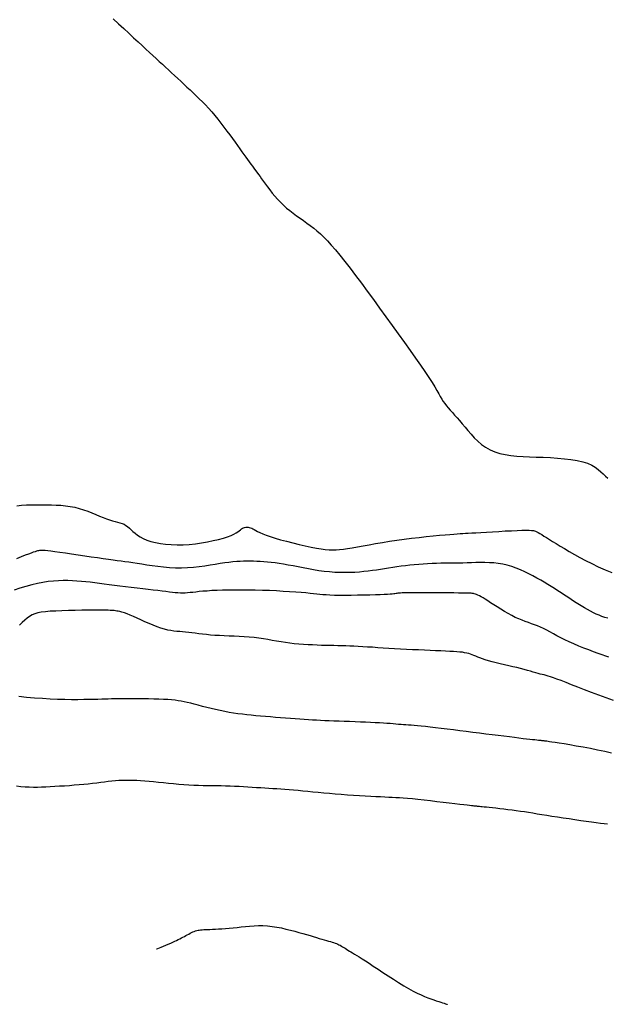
# Model space of a CAD drawing. Header units: millimetres. Extents: x 32690613 to 32693367, y 5343692 to 5344708.
# Tile 388 of 656: x 32692604 to 32692612, y 5344103 to 5344116. Entities that reach past the tile are written whole.
import ezdxf

# ---------------------------------------------------------------- set-up
doc = ezdxf.new("R2010")
doc.units = ezdxf.units.MM
doc.header["$LTSCALE"] = 20
for name, color, linetype in [('02-DGM_HL_488.00', 2, 'Continuous'), ('02-DGM_HL_488.50', 12, 'Continuous'), ('02-DGM_HL_489.00', 22, 'Continuous'), ('02-DGM_HL_489.50', 32, 'Continuous'), ('02-DGM_HL_490.00', 42, 'Continuous'), ('02-DGM_HL_490.50', 52, 'Continuous'), ('02-DGM_HL_491.00', 62, 'Continuous'), ('02-DGM_HL_491.50', 72, 'Continuous')]:
    doc.layers.add(name, color=color, linetype=linetype)

msp = doc.modelspace()

# ---------------------------------------------------------------- linework, layer by layer
at = {"layer": '02-DGM_HL_488.00', "elevation": 488, "flags": 128}
msp.add_lwpolyline([(32692605.006, 5344116.387), (32692605.08, 5344116.32), (32692605.153, 5344116.252), (32692605.224, 5344116.186), (32692605.291, 5344116.124), (32692605.353, 5344116.066), (32692605.411, 5344116.013), (32692605.464, 5344115.964), (32692605.515, 5344115.917), (32692605.562, 5344115.874), (32692605.607, 5344115.832), (32692605.651, 5344115.791), (32692605.695, 5344115.751), (32692605.738, 5344115.711), (32692605.781, 5344115.671), (32692605.825, 5344115.631), (32692605.868, 5344115.591), (32692605.911, 5344115.551), (32692605.954, 5344115.511), (32692605.998, 5344115.471), (32692606.041, 5344115.431), (32692606.084, 5344115.391), (32692606.127, 5344115.35), (32692606.171, 5344115.309), (32692606.214, 5344115.267), (32692606.257, 5344115.224), (32692606.301, 5344115.179), (32692606.344, 5344115.132), (32692606.388, 5344115.083), (32692606.432, 5344115.031), (32692606.475, 5344114.978), (32692606.518, 5344114.923), (32692606.561, 5344114.868), (32692606.602, 5344114.813), (32692606.642, 5344114.759), (32692606.68, 5344114.706), (32692606.716, 5344114.656), (32692606.75, 5344114.609), (32692606.782, 5344114.565), (32692606.813, 5344114.523), (32692606.841, 5344114.484), (32692606.868, 5344114.447), (32692606.893, 5344114.412), (32692606.917, 5344114.379), (32692606.939, 5344114.348), (32692606.961, 5344114.318), (32692606.982, 5344114.29), (32692607.002, 5344114.261), (32692607.023, 5344114.233), (32692607.044, 5344114.203), (32692607.067, 5344114.173), (32692607.09, 5344114.14), (32692607.116, 5344114.105), (32692607.143, 5344114.067), (32692607.173, 5344114.027), (32692607.205, 5344113.985), (32692607.239, 5344113.942), (32692607.275, 5344113.898), (32692607.313, 5344113.855), (32692607.353, 5344113.812), (32692607.396, 5344113.771), (32692607.44, 5344113.732), (32692607.486, 5344113.695), (32692607.533, 5344113.659), (32692607.581, 5344113.624), (32692607.629, 5344113.59), (32692607.678, 5344113.555), (32692607.726, 5344113.521), (32692607.774, 5344113.486), (32692607.821, 5344113.449), (32692607.867, 5344113.411), (32692607.915, 5344113.369), (32692607.964, 5344113.322), (32692608.015, 5344113.27), (32692608.069, 5344113.211), (32692608.127, 5344113.144), (32692608.19, 5344113.068), (32692608.259, 5344112.983), (32692608.332, 5344112.888), (32692608.41, 5344112.786), (32692608.491, 5344112.677), (32692608.574, 5344112.563), (32692608.66, 5344112.446), (32692608.748, 5344112.325), (32692608.836, 5344112.204), (32692608.924, 5344112.083), (32692609.01, 5344111.963), (32692609.095, 5344111.845), (32692609.176, 5344111.732), (32692609.252, 5344111.625), (32692609.322, 5344111.525), (32692609.384, 5344111.434), (32692609.439, 5344111.352), (32692609.484, 5344111.281), (32692609.522, 5344111.22), (32692609.552, 5344111.168), (32692609.578, 5344111.123), (32692609.6, 5344111.083), (32692609.621, 5344111.048), (32692609.641, 5344111.016), (32692609.662, 5344110.985), (32692609.685, 5344110.955), (32692609.711, 5344110.924), (32692609.739, 5344110.892), (32692609.769, 5344110.859), (32692609.801, 5344110.824), (32692609.836, 5344110.787), (32692609.871, 5344110.747), (32692609.909, 5344110.703), (32692609.948, 5344110.656), (32692609.989, 5344110.606), (32692610.032, 5344110.556), (32692610.078, 5344110.505), (32692610.128, 5344110.457), (32692610.18, 5344110.411), (32692610.237, 5344110.371), (32692610.299, 5344110.336), (32692610.365, 5344110.307), (32692610.436, 5344110.286), (32692610.511, 5344110.269), (32692610.591, 5344110.258), (32692610.675, 5344110.249), (32692610.763, 5344110.243), (32692610.854, 5344110.239), (32692610.949, 5344110.235), (32692611.047, 5344110.231), (32692611.147, 5344110.226), (32692611.246, 5344110.219), (32692611.343, 5344110.211), (32692611.436, 5344110.2), (32692611.522, 5344110.186), (32692611.601, 5344110.168), (32692611.67, 5344110.147), (32692611.728, 5344110.121), (32692611.776, 5344110.092), (32692611.818, 5344110.061), (32692611.854, 5344110.029), (32692611.887, 5344109.997), (32692611.919, 5344109.966), (32692611.953, 5344109.938)], dxfattribs=at)
at = {"layer": '02-DGM_HL_488.50', "elevation": 488.5, "flags": 128}
msp.add_lwpolyline([(32692603.649, 5344109.551), (32692603.718, 5344109.558), (32692603.788, 5344109.561), (32692603.858, 5344109.562), (32692603.929, 5344109.562), (32692603.998, 5344109.563), (32692604.067, 5344109.563), (32692604.136, 5344109.562), (32692604.203, 5344109.56), (32692604.27, 5344109.557), (32692604.335, 5344109.551), (32692604.4, 5344109.542), (32692604.464, 5344109.529), (32692604.526, 5344109.513), (32692604.587, 5344109.493), (32692604.647, 5344109.472), (32692604.704, 5344109.449), (32692604.76, 5344109.426), (32692604.812, 5344109.404), (32692604.862, 5344109.383), (32692604.909, 5344109.365), (32692604.953, 5344109.351), (32692604.994, 5344109.339), (32692605.031, 5344109.329), (32692605.066, 5344109.321), (32692605.099, 5344109.312), (32692605.129, 5344109.302), (32692605.157, 5344109.29), (32692605.183, 5344109.275), (32692605.207, 5344109.257), (32692605.232, 5344109.236), (32692605.256, 5344109.213), (32692605.282, 5344109.188), (32692605.312, 5344109.163), (32692605.344, 5344109.137), (32692605.382, 5344109.112), (32692605.426, 5344109.089), (32692605.477, 5344109.068), (32692605.535, 5344109.049), (32692605.599, 5344109.033), (32692605.668, 5344109.02), (32692605.741, 5344109.011), (32692605.819, 5344109.004), (32692605.901, 5344109.002), (32692605.986, 5344109.003), (32692606.072, 5344109.008), (32692606.16, 5344109.017), (32692606.247, 5344109.029), (32692606.331, 5344109.044), (32692606.411, 5344109.06), (32692606.486, 5344109.078), (32692606.553, 5344109.097), (32692606.611, 5344109.116), (32692606.66, 5344109.134), (32692606.699, 5344109.152), (32692606.73, 5344109.169), (32692606.755, 5344109.186), (32692606.775, 5344109.2), (32692606.792, 5344109.214), (32692606.807, 5344109.225), (32692606.821, 5344109.235), (32692606.835, 5344109.242), (32692606.85, 5344109.247), (32692606.866, 5344109.25), (32692606.882, 5344109.251), (32692606.899, 5344109.249), (32692606.916, 5344109.246), (32692606.933, 5344109.241), (32692606.95, 5344109.234), (32692606.967, 5344109.225), (32692606.986, 5344109.215), (32692607.008, 5344109.203), (32692607.034, 5344109.189), (32692607.066, 5344109.173), (32692607.105, 5344109.156), (32692607.153, 5344109.138), (32692607.211, 5344109.118), (32692607.279, 5344109.096), (32692607.357, 5344109.074), (32692607.441, 5344109.051), (32692607.528, 5344109.029), (32692607.616, 5344109.007), (32692607.703, 5344108.988), (32692607.785, 5344108.97), (32692607.86, 5344108.956), (32692607.926, 5344108.944), (32692607.984, 5344108.936), (32692608.037, 5344108.931), (32692608.087, 5344108.929), (32692608.136, 5344108.93), (32692608.186, 5344108.934), (32692608.239, 5344108.94), (32692608.298, 5344108.949), (32692608.364, 5344108.96), (32692608.437, 5344108.973), (32692608.516, 5344108.987), (32692608.601, 5344109.002), (32692608.691, 5344109.018), (32692608.786, 5344109.035), (32692608.885, 5344109.051), (32692608.987, 5344109.066), (32692609.092, 5344109.08), (32692609.197, 5344109.094), (32692609.302, 5344109.106), (32692609.403, 5344109.117), (32692609.499, 5344109.126), (32692609.587, 5344109.135), (32692609.667, 5344109.142), (32692609.736, 5344109.148), (32692609.792, 5344109.153), (32692609.839, 5344109.156), (32692609.879, 5344109.159), (32692609.916, 5344109.161), (32692609.953, 5344109.163), (32692609.993, 5344109.166), (32692610.041, 5344109.168), (32692610.098, 5344109.172), (32692610.168, 5344109.176), (32692610.248, 5344109.18), (32692610.334, 5344109.186), (32692610.424, 5344109.191), (32692610.513, 5344109.196), (32692610.599, 5344109.2), (32692610.679, 5344109.204), (32692610.747, 5344109.207), (32692610.803, 5344109.208), (32692610.848, 5344109.208), (32692610.883, 5344109.205), (32692610.911, 5344109.201), (32692610.935, 5344109.195), (32692610.956, 5344109.186), (32692610.977, 5344109.175), (32692610.999, 5344109.162), (32692611.025, 5344109.145), (32692611.056, 5344109.125), (32692611.091, 5344109.103), (32692611.132, 5344109.078), (32692611.177, 5344109.05), (32692611.227, 5344109.019), (32692611.282, 5344108.985), (32692611.343, 5344108.948), (32692611.41, 5344108.909), (32692611.483, 5344108.867), (32692611.56, 5344108.824), (32692611.642, 5344108.78), (32692611.729, 5344108.737), (32692611.82, 5344108.693), (32692611.914, 5344108.651), (32692612.012, 5344108.611)], dxfattribs=at)
at = {"layer": '02-DGM_HL_489.00', "elevation": 489, "flags": 128}
msp.add_lwpolyline([(32692611.953, 5344107.971), (32692611.91, 5344107.983), (32692611.87, 5344107.997), (32692611.83, 5344108.012), (32692611.791, 5344108.029), (32692611.751, 5344108.048), (32692611.71, 5344108.069), (32692611.668, 5344108.092), (32692611.624, 5344108.118), (32692611.58, 5344108.145), (32692611.534, 5344108.173), (32692611.487, 5344108.203), (32692611.44, 5344108.234), (32692611.393, 5344108.265), (32692611.346, 5344108.295), (32692611.3, 5344108.326), (32692611.253, 5344108.356), (32692611.206, 5344108.387), (32692611.159, 5344108.416), (32692611.111, 5344108.446), (32692611.061, 5344108.476), (32692611.01, 5344108.506), (32692610.957, 5344108.535), (32692610.902, 5344108.565), (32692610.845, 5344108.594), (32692610.787, 5344108.622), (32692610.727, 5344108.649), (32692610.666, 5344108.673), (32692610.604, 5344108.695), (32692610.541, 5344108.714), (32692610.478, 5344108.729), (32692610.415, 5344108.74), (32692610.352, 5344108.747), (32692610.289, 5344108.751), (32692610.226, 5344108.753), (32692610.163, 5344108.753), (32692610.101, 5344108.752), (32692610.038, 5344108.75), (32692609.976, 5344108.748), (32692609.915, 5344108.746), (32692609.853, 5344108.745), (32692609.792, 5344108.745), (32692609.731, 5344108.744), (32692609.67, 5344108.743), (32692609.609, 5344108.742), (32692609.547, 5344108.74), (32692609.485, 5344108.738), (32692609.422, 5344108.735), (32692609.359, 5344108.731), (32692609.296, 5344108.726), (32692609.233, 5344108.721), (32692609.171, 5344108.715), (32692609.109, 5344108.708), (32692609.049, 5344108.701), (32692608.989, 5344108.693), (32692608.931, 5344108.684), (32692608.874, 5344108.675), (32692608.818, 5344108.666), (32692608.762, 5344108.656), (32692608.705, 5344108.648), (32692608.647, 5344108.639), (32692608.588, 5344108.631), (32692608.527, 5344108.625), (32692608.464, 5344108.619), (32692608.398, 5344108.615), (32692608.33, 5344108.612), (32692608.261, 5344108.611), (32692608.19, 5344108.612), (32692608.117, 5344108.615), (32692608.044, 5344108.62), (32692607.97, 5344108.628), (32692607.895, 5344108.638), (32692607.82, 5344108.649), (32692607.746, 5344108.663), (32692607.673, 5344108.677), (32692607.601, 5344108.691), (32692607.531, 5344108.705), (32692607.463, 5344108.718), (32692607.399, 5344108.73), (32692607.337, 5344108.74), (32692607.279, 5344108.748), (32692607.224, 5344108.755), (32692607.171, 5344108.76), (32692607.12, 5344108.764), (32692607.071, 5344108.767), (32692607.023, 5344108.769), (32692606.976, 5344108.771), (32692606.93, 5344108.772), (32692606.884, 5344108.772), (32692606.837, 5344108.771), (32692606.79, 5344108.769), (32692606.74, 5344108.766), (32692606.687, 5344108.761), (32692606.631, 5344108.755), (32692606.571, 5344108.747), (32692606.507, 5344108.737), (32692606.438, 5344108.726), (32692606.366, 5344108.714), (32692606.29, 5344108.703), (32692606.212, 5344108.693), (32692606.131, 5344108.684), (32692606.049, 5344108.678), (32692605.965, 5344108.675), (32692605.881, 5344108.676), (32692605.796, 5344108.68), (32692605.713, 5344108.687), (32692605.632, 5344108.697), (32692605.553, 5344108.707), (32692605.477, 5344108.718), (32692605.406, 5344108.729), (32692605.341, 5344108.739), (32692605.28, 5344108.748), (32692605.224, 5344108.757), (32692605.17, 5344108.764), (32692605.116, 5344108.771), (32692605.061, 5344108.779), (32692605.002, 5344108.787), (32692604.937, 5344108.795), (32692604.865, 5344108.805), (32692604.784, 5344108.817), (32692604.696, 5344108.83), (32692604.604, 5344108.843), (32692604.512, 5344108.857), (32692604.421, 5344108.87), (32692604.334, 5344108.883), (32692604.255, 5344108.894), (32692604.186, 5344108.904), (32692604.129, 5344108.911), (32692604.084, 5344108.917), (32692604.048, 5344108.921), (32692604.02, 5344108.923), (32692603.999, 5344108.923), (32692603.982, 5344108.923), (32692603.967, 5344108.921), (32692603.954, 5344108.919), (32692603.94, 5344108.916), (32692603.925, 5344108.911), (32692603.906, 5344108.905), (32692603.882, 5344108.897), (32692603.852, 5344108.886), (32692603.815, 5344108.872), (32692603.769, 5344108.854), (32692603.713, 5344108.832), (32692603.646, 5344108.806)], dxfattribs=at)
at = {"layer": '02-DGM_HL_489.50', "elevation": 489.5, "flags": 128}
msp.add_lwpolyline([(32692611.966, 5344107.425), (32692611.925, 5344107.439), (32692611.875, 5344107.456), (32692611.817, 5344107.477), (32692611.753, 5344107.5), (32692611.685, 5344107.525), (32692611.615, 5344107.552), (32692611.545, 5344107.58), (32692611.476, 5344107.609), (32692611.41, 5344107.639), (32692611.349, 5344107.668), (32692611.292, 5344107.697), (32692611.239, 5344107.725), (32692611.189, 5344107.753), (32692611.141, 5344107.778), (32692611.096, 5344107.803), (32692611.052, 5344107.825), (32692611.009, 5344107.845), (32692610.967, 5344107.863), (32692610.924, 5344107.879), (32692610.881, 5344107.894), (32692610.838, 5344107.909), (32692610.794, 5344107.925), (32692610.748, 5344107.942), (32692610.701, 5344107.961), (32692610.653, 5344107.983), (32692610.603, 5344108.009), (32692610.551, 5344108.037), (32692610.5, 5344108.067), (32692610.449, 5344108.099), (32692610.399, 5344108.13), (32692610.352, 5344108.16), (32692610.307, 5344108.189), (32692610.267, 5344108.215), (32692610.231, 5344108.237), (32692610.2, 5344108.256), (32692610.173, 5344108.271), (32692610.149, 5344108.284), (32692610.128, 5344108.294), (32692610.109, 5344108.303), (32692610.093, 5344108.309), (32692610.078, 5344108.314), (32692610.064, 5344108.317), (32692610.049, 5344108.32), (32692610.032, 5344108.322), (32692610.012, 5344108.323), (32692609.985, 5344108.323), (32692609.951, 5344108.324), (32692609.908, 5344108.324), (32692609.854, 5344108.324), (32692609.789, 5344108.325), (32692609.713, 5344108.325), (32692609.632, 5344108.326), (32692609.547, 5344108.326), (32692609.461, 5344108.327), (32692609.379, 5344108.328), (32692609.302, 5344108.328), (32692609.234, 5344108.328), (32692609.177, 5344108.328), (32692609.131, 5344108.327), (32692609.093, 5344108.327), (32692609.064, 5344108.325), (32692609.04, 5344108.324), (32692609.021, 5344108.323), (32692609.005, 5344108.321), (32692608.991, 5344108.319), (32692608.978, 5344108.317), (32692608.963, 5344108.315), (32692608.945, 5344108.313), (32692608.923, 5344108.31), (32692608.894, 5344108.308), (32692608.858, 5344108.306), (32692608.813, 5344108.303), (32692608.756, 5344108.301), (32692608.688, 5344108.299), (32692608.61, 5344108.296), (32692608.526, 5344108.294), (32692608.438, 5344108.293), (32692608.35, 5344108.292), (32692608.264, 5344108.291), (32692608.183, 5344108.291), (32692608.112, 5344108.292), (32692608.05, 5344108.294), (32692607.998, 5344108.297), (32692607.951, 5344108.3), (32692607.908, 5344108.304), (32692607.866, 5344108.308), (32692607.82, 5344108.314), (32692607.77, 5344108.319), (32692607.712, 5344108.325), (32692607.645, 5344108.331), (32692607.568, 5344108.337), (32692607.483, 5344108.343), (32692607.393, 5344108.348), (32692607.298, 5344108.354), (32692607.2, 5344108.358), (32692607.1, 5344108.362), (32692607.001, 5344108.365), (32692606.903, 5344108.367), (32692606.807, 5344108.367), (32692606.715, 5344108.367), (32692606.626, 5344108.366), (32692606.542, 5344108.364), (32692606.463, 5344108.361), (32692606.39, 5344108.358), (32692606.324, 5344108.353), (32692606.265, 5344108.349), (32692606.213, 5344108.344), (32692606.166, 5344108.339), (32692606.124, 5344108.334), (32692606.086, 5344108.33), (32692606.05, 5344108.326), (32692606.016, 5344108.324), (32692605.983, 5344108.323), (32692605.949, 5344108.323), (32692605.914, 5344108.325), (32692605.877, 5344108.328), (32692605.837, 5344108.332), (32692605.794, 5344108.338), (32692605.746, 5344108.344), (32692605.693, 5344108.351), (32692605.633, 5344108.359), (32692605.567, 5344108.367), (32692605.495, 5344108.376), (32692605.419, 5344108.385), (32692605.34, 5344108.394), (32692605.259, 5344108.404), (32692605.179, 5344108.413), (32692605.099, 5344108.423), (32692605.022, 5344108.432), (32692604.948, 5344108.442), (32692604.878, 5344108.451), (32692604.811, 5344108.46), (32692604.746, 5344108.468), (32692604.682, 5344108.475), (32692604.619, 5344108.482), (32692604.557, 5344108.488), (32692604.495, 5344108.493), (32692604.432, 5344108.497), (32692604.367, 5344108.499), (32692604.302, 5344108.499), (32692604.234, 5344108.497), (32692604.165, 5344108.492), (32692604.093, 5344108.485), (32692604.018, 5344108.473), (32692603.941, 5344108.458), (32692603.86, 5344108.439), (32692603.778, 5344108.417), (32692603.695, 5344108.392), (32692603.612, 5344108.366)], dxfattribs=at)
at = {"layer": '02-DGM_HL_490.00', "elevation": 490, "flags": 128}
msp.add_lwpolyline([(32692612.031, 5344106.817), (32692611.928, 5344106.853), (32692611.825, 5344106.89), (32692611.723, 5344106.929), (32692611.625, 5344106.966), (32692611.531, 5344107.003), (32692611.444, 5344107.037), (32692611.366, 5344107.068), (32692611.297, 5344107.095), (32692611.239, 5344107.117), (32692611.19, 5344107.134), (32692611.15, 5344107.147), (32692611.116, 5344107.158), (32692611.086, 5344107.166), (32692611.058, 5344107.174), (32692611.031, 5344107.18), (32692611.004, 5344107.187), (32692610.974, 5344107.196), (32692610.941, 5344107.205), (32692610.904, 5344107.215), (32692610.865, 5344107.226), (32692610.823, 5344107.238), (32692610.777, 5344107.25), (32692610.728, 5344107.263), (32692610.675, 5344107.277), (32692610.619, 5344107.29), (32692610.561, 5344107.304), (32692610.501, 5344107.318), (32692610.442, 5344107.332), (32692610.384, 5344107.346), (32692610.329, 5344107.36), (32692610.277, 5344107.374), (32692610.231, 5344107.387), (32692610.191, 5344107.4), (32692610.156, 5344107.413), (32692610.125, 5344107.425), (32692610.098, 5344107.437), (32692610.072, 5344107.448), (32692610.048, 5344107.458), (32692610.024, 5344107.467), (32692609.999, 5344107.474), (32692609.972, 5344107.481), (32692609.942, 5344107.487), (32692609.91, 5344107.492), (32692609.873, 5344107.496), (32692609.831, 5344107.499), (32692609.784, 5344107.502), (32692609.732, 5344107.505), (32692609.672, 5344107.508), (32692609.606, 5344107.511), (32692609.534, 5344107.514), (32692609.457, 5344107.518), (32692609.377, 5344107.521), (32692609.293, 5344107.525), (32692609.208, 5344107.529), (32692609.123, 5344107.533), (32692609.039, 5344107.537), (32692608.956, 5344107.542), (32692608.876, 5344107.547), (32692608.798, 5344107.552), (32692608.722, 5344107.557), (32692608.649, 5344107.562), (32692608.579, 5344107.566), (32692608.511, 5344107.57), (32692608.447, 5344107.574), (32692608.386, 5344107.577), (32692608.327, 5344107.579), (32692608.271, 5344107.581), (32692608.215, 5344107.583), (32692608.16, 5344107.584), (32692608.105, 5344107.586), (32692608.049, 5344107.587), (32692607.991, 5344107.589), (32692607.931, 5344107.59), (32692607.869, 5344107.592), (32692607.806, 5344107.595), (32692607.742, 5344107.598), (32692607.678, 5344107.602), (32692607.613, 5344107.607), (32692607.549, 5344107.613), (32692607.485, 5344107.62), (32692607.423, 5344107.629), (32692607.362, 5344107.639), (32692607.3, 5344107.649), (32692607.239, 5344107.66), (32692607.177, 5344107.671), (32692607.115, 5344107.681), (32692607.05, 5344107.69), (32692606.984, 5344107.698), (32692606.916, 5344107.704), (32692606.846, 5344107.709), (32692606.775, 5344107.713), (32692606.704, 5344107.717), (32692606.633, 5344107.72), (32692606.564, 5344107.722), (32692606.497, 5344107.726), (32692606.433, 5344107.73), (32692606.372, 5344107.735), (32692606.314, 5344107.74), (32692606.259, 5344107.746), (32692606.207, 5344107.753), (32692606.158, 5344107.759), (32692606.111, 5344107.765), (32692606.065, 5344107.77), (32692606.022, 5344107.775), (32692605.98, 5344107.779), (32692605.939, 5344107.782), (32692605.898, 5344107.786), (32692605.856, 5344107.79), (32692605.814, 5344107.796), (32692605.77, 5344107.805), (32692605.723, 5344107.816), (32692605.674, 5344107.831), (32692605.621, 5344107.85), (32692605.565, 5344107.872), (32692605.508, 5344107.897), (32692605.451, 5344107.922), (32692605.395, 5344107.948), (32692605.34, 5344107.973), (32692605.289, 5344107.996), (32692605.241, 5344108.016), (32692605.199, 5344108.033), (32692605.161, 5344108.046), (32692605.128, 5344108.056), (32692605.1, 5344108.063), (32692605.075, 5344108.068), (32692605.054, 5344108.072), (32692605.035, 5344108.075), (32692605.02, 5344108.077), (32692605.007, 5344108.078), (32692604.994, 5344108.079), (32692604.979, 5344108.08), (32692604.96, 5344108.081), (32692604.935, 5344108.082), (32692604.902, 5344108.082), (32692604.859, 5344108.083), (32692604.803, 5344108.083), (32692604.734, 5344108.083), (32692604.654, 5344108.082), (32692604.565, 5344108.082), (32692604.472, 5344108.08), (32692604.378, 5344108.078), (32692604.285, 5344108.076), (32692604.198, 5344108.072), (32692604.119, 5344108.068), (32692604.052, 5344108.062), (32692603.994, 5344108.055), (32692603.945, 5344108.045), (32692603.902, 5344108.033), (32692603.864, 5344108.017), (32692603.829, 5344107.997), (32692603.795, 5344107.973), (32692603.761, 5344107.944), (32692603.724, 5344107.91), (32692603.686, 5344107.872)], dxfattribs=at)
at = {"layer": '02-DGM_HL_490.50', "elevation": 490.5, "flags": 128}
msp.add_lwpolyline([(32692612.007, 5344106.077), (32692611.91, 5344106.099), (32692611.81, 5344106.12), (32692611.708, 5344106.141), (32692611.607, 5344106.159), (32692611.51, 5344106.176), (32692611.42, 5344106.192), (32692611.339, 5344106.205), (32692611.269, 5344106.216), (32692611.213, 5344106.225), (32692611.169, 5344106.232), (32692611.136, 5344106.237), (32692611.113, 5344106.241), (32692611.096, 5344106.243), (32692611.085, 5344106.244), (32692611.077, 5344106.245), (32692611.072, 5344106.246), (32692611.067, 5344106.246), (32692611.061, 5344106.247), (32692611.055, 5344106.247), (32692611.048, 5344106.248), (32692611.039, 5344106.249), (32692611.028, 5344106.25), (32692611.015, 5344106.252), (32692610.998, 5344106.253), (32692610.979, 5344106.255), (32692610.955, 5344106.258), (32692610.927, 5344106.261), (32692610.894, 5344106.264), (32692610.856, 5344106.269), (32692610.812, 5344106.274), (32692610.762, 5344106.279), (32692610.705, 5344106.286), (32692610.641, 5344106.294), (32692610.57, 5344106.303), (32692610.494, 5344106.312), (32692610.413, 5344106.322), (32692610.328, 5344106.333), (32692610.24, 5344106.344), (32692610.15, 5344106.356), (32692610.058, 5344106.367), (32692609.965, 5344106.379), (32692609.873, 5344106.391), (32692609.783, 5344106.402), (32692609.695, 5344106.413), (32692609.61, 5344106.423), (32692609.531, 5344106.433), (32692609.457, 5344106.441), (32692609.391, 5344106.449), (32692609.332, 5344106.455), (32692609.28, 5344106.46), (32692609.233, 5344106.464), (32692609.192, 5344106.467), (32692609.154, 5344106.47), (32692609.118, 5344106.473), (32692609.083, 5344106.475), (32692609.049, 5344106.478), (32692609.014, 5344106.48), (32692608.977, 5344106.483), (32692608.938, 5344106.486), (32692608.896, 5344106.49), (32692608.85, 5344106.493), (32692608.801, 5344106.496), (32692608.746, 5344106.5), (32692608.686, 5344106.503), (32692608.621, 5344106.506), (32692608.551, 5344106.509), (32692608.477, 5344106.512), (32692608.402, 5344106.515), (32692608.326, 5344106.518), (32692608.25, 5344106.521), (32692608.177, 5344106.524), (32692608.106, 5344106.526), (32692608.04, 5344106.529), (32692607.978, 5344106.532), (32692607.919, 5344106.535), (32692607.861, 5344106.538), (32692607.803, 5344106.541), (32692607.746, 5344106.545), (32692607.687, 5344106.548), (32692607.626, 5344106.553), (32692607.561, 5344106.557), (32692607.494, 5344106.562), (32692607.426, 5344106.567), (32692607.356, 5344106.572), (32692607.285, 5344106.578), (32692607.214, 5344106.584), (32692607.144, 5344106.589), (32692607.076, 5344106.595), (32692607.01, 5344106.601), (32692606.945, 5344106.607), (32692606.881, 5344106.614), (32692606.819, 5344106.621), (32692606.757, 5344106.629), (32692606.695, 5344106.638), (32692606.633, 5344106.648), (32692606.571, 5344106.66), (32692606.507, 5344106.673), (32692606.444, 5344106.687), (32692606.38, 5344106.702), (32692606.318, 5344106.718), (32692606.257, 5344106.733), (32692606.199, 5344106.748), (32692606.144, 5344106.763), (32692606.093, 5344106.776), (32692606.046, 5344106.787), (32692606.002, 5344106.797), (32692605.96, 5344106.805), (32692605.917, 5344106.812), (32692605.873, 5344106.818), (32692605.825, 5344106.823), (32692605.772, 5344106.827), (32692605.713, 5344106.831), (32692605.647, 5344106.833), (32692605.575, 5344106.836), (32692605.499, 5344106.837), (32692605.421, 5344106.838), (32692605.343, 5344106.839), (32692605.268, 5344106.84), (32692605.197, 5344106.84), (32692605.133, 5344106.839), (32692605.076, 5344106.839), (32692605.025, 5344106.838), (32692604.979, 5344106.837), (32692604.935, 5344106.835), (32692604.89, 5344106.834), (32692604.843, 5344106.833), (32692604.791, 5344106.831), (32692604.733, 5344106.829), (32692604.666, 5344106.828), (32692604.591, 5344106.827), (32692604.509, 5344106.826), (32692604.419, 5344106.826), (32692604.324, 5344106.828), (32692604.224, 5344106.83), (32692604.119, 5344106.835), (32692604.011, 5344106.841), (32692603.899, 5344106.849), (32692603.787, 5344106.859), (32692603.677, 5344106.87)], dxfattribs=at)
at = {"layer": '02-DGM_HL_491.00', "elevation": 491, "flags": 128}
msp.add_lwpolyline([(32692611.95, 5344105.077), (32692611.902, 5344105.082), (32692611.85, 5344105.089), (32692611.791, 5344105.096), (32692611.724, 5344105.105), (32692611.651, 5344105.115), (32692611.573, 5344105.126), (32692611.491, 5344105.138), (32692611.408, 5344105.151), (32692611.325, 5344105.163), (32692611.245, 5344105.176), (32692611.167, 5344105.188), (32692611.095, 5344105.199), (32692611.027, 5344105.21), (32692610.962, 5344105.221), (32692610.901, 5344105.231), (32692610.841, 5344105.24), (32692610.783, 5344105.25), (32692610.725, 5344105.258), (32692610.667, 5344105.266), (32692610.609, 5344105.274), (32692610.55, 5344105.282), (32692610.492, 5344105.289), (32692610.436, 5344105.295), (32692610.382, 5344105.301), (32692610.333, 5344105.306), (32692610.288, 5344105.311), (32692610.249, 5344105.315), (32692610.216, 5344105.318), (32692610.189, 5344105.321), (32692610.167, 5344105.323), (32692610.149, 5344105.325), (32692610.135, 5344105.327), (32692610.122, 5344105.328), (32692610.111, 5344105.329), (32692610.101, 5344105.33), (32692610.09, 5344105.331), (32692610.077, 5344105.333), (32692610.061, 5344105.335), (32692610.04, 5344105.337), (32692610.012, 5344105.34), (32692609.976, 5344105.344), (32692609.93, 5344105.35), (32692609.874, 5344105.356), (32692609.805, 5344105.364), (32692609.726, 5344105.374), (32692609.641, 5344105.384), (32692609.551, 5344105.394), (32692609.46, 5344105.405), (32692609.371, 5344105.415), (32692609.286, 5344105.424), (32692609.209, 5344105.432), (32692609.141, 5344105.438), (32692609.08, 5344105.443), (32692609.026, 5344105.447), (32692608.975, 5344105.45), (32692608.926, 5344105.453), (32692608.875, 5344105.455), (32692608.821, 5344105.458), (32692608.762, 5344105.461), (32692608.696, 5344105.464), (32692608.623, 5344105.468), (32692608.545, 5344105.472), (32692608.464, 5344105.477), (32692608.379, 5344105.482), (32692608.294, 5344105.488), (32692608.208, 5344105.494), (32692608.124, 5344105.501), (32692608.042, 5344105.508), (32692607.962, 5344105.515), (32692607.885, 5344105.523), (32692607.811, 5344105.53), (32692607.739, 5344105.537), (32692607.669, 5344105.544), (32692607.603, 5344105.55), (32692607.539, 5344105.556), (32692607.477, 5344105.561), (32692607.418, 5344105.566), (32692607.36, 5344105.57), (32692607.303, 5344105.574), (32692607.247, 5344105.577), (32692607.191, 5344105.581), (32692607.135, 5344105.584), (32692607.077, 5344105.588), (32692607.018, 5344105.591), (32692606.958, 5344105.595), (32692606.897, 5344105.599), (32692606.835, 5344105.603), (32692606.773, 5344105.606), (32692606.71, 5344105.609), (32692606.647, 5344105.612), (32692606.584, 5344105.614), (32692606.522, 5344105.615), (32692606.46, 5344105.616), (32692606.397, 5344105.616), (32692606.334, 5344105.617), (32692606.269, 5344105.618), (32692606.204, 5344105.62), (32692606.137, 5344105.622), (32692606.069, 5344105.626), (32692605.998, 5344105.63), (32692605.927, 5344105.636), (32692605.854, 5344105.643), (32692605.782, 5344105.65), (32692605.711, 5344105.657), (32692605.641, 5344105.664), (32692605.573, 5344105.671), (32692605.509, 5344105.677), (32692605.448, 5344105.682), (32692605.39, 5344105.687), (32692605.335, 5344105.69), (32692605.282, 5344105.693), (32692605.231, 5344105.694), (32692605.182, 5344105.694), (32692605.133, 5344105.693), (32692605.084, 5344105.69), (32692605.035, 5344105.687), (32692604.986, 5344105.682), (32692604.935, 5344105.676), (32692604.883, 5344105.67), (32692604.83, 5344105.663), (32692604.774, 5344105.656), (32692604.716, 5344105.649), (32692604.655, 5344105.642), (32692604.592, 5344105.636), (32692604.525, 5344105.63), (32692604.458, 5344105.624), (32692604.389, 5344105.619), (32692604.32, 5344105.614), (32692604.252, 5344105.61), (32692604.185, 5344105.606), (32692604.121, 5344105.603), (32692604.059, 5344105.599), (32692603.999, 5344105.597), (32692603.941, 5344105.595), (32692603.883, 5344105.595), (32692603.825, 5344105.596), (32692603.767, 5344105.6), (32692603.708, 5344105.605), (32692603.646, 5344105.613)], dxfattribs=at)
at = {"layer": '02-DGM_HL_491.50', "elevation": 491.5, "flags": 128}
msp.add_lwpolyline([(32692605.611, 5344103.326), (32692605.617, 5344103.328), (32692605.631, 5344103.334), (32692605.653, 5344103.342), (32692605.68, 5344103.353), (32692605.712, 5344103.365), (32692605.745, 5344103.379), (32692605.779, 5344103.393), (32692605.812, 5344103.407), (32692605.842, 5344103.42), (32692605.87, 5344103.433), (32692605.896, 5344103.445), (32692605.919, 5344103.457), (32692605.942, 5344103.468), (32692605.963, 5344103.48), (32692605.984, 5344103.491), (32692606.004, 5344103.502), (32692606.025, 5344103.513), (32692606.045, 5344103.525), (32692606.066, 5344103.535), (32692606.086, 5344103.546), (32692606.105, 5344103.555), (32692606.125, 5344103.564), (32692606.143, 5344103.572), (32692606.162, 5344103.579), (32692606.179, 5344103.584), (32692606.196, 5344103.588), (32692606.214, 5344103.592), (32692606.233, 5344103.594), (32692606.253, 5344103.596), (32692606.276, 5344103.597), (32692606.302, 5344103.598), (32692606.331, 5344103.6), (32692606.364, 5344103.601), (32692606.401, 5344103.602), (32692606.442, 5344103.604), (32692606.486, 5344103.607), (32692606.533, 5344103.61), (32692606.583, 5344103.613), (32692606.634, 5344103.618), (32692606.689, 5344103.623), (32692606.744, 5344103.629), (32692606.802, 5344103.635), (32692606.861, 5344103.641), (32692606.921, 5344103.647), (32692606.983, 5344103.651), (32692607.046, 5344103.653), (32692607.109, 5344103.653), (32692607.173, 5344103.649), (32692607.238, 5344103.643), (32692607.303, 5344103.633), (32692607.368, 5344103.621), (32692607.431, 5344103.606), (32692607.494, 5344103.591), (32692607.554, 5344103.575), (32692607.613, 5344103.558), (32692607.668, 5344103.542), (32692607.721, 5344103.527), (32692607.77, 5344103.513), (32692607.816, 5344103.499), (32692607.859, 5344103.487), (32692607.899, 5344103.475), (32692607.936, 5344103.464), (32692607.97, 5344103.455), (32692608.001, 5344103.445), (32692608.03, 5344103.437), (32692608.056, 5344103.43), (32692608.079, 5344103.422), (32692608.101, 5344103.415), (32692608.121, 5344103.408), (32692608.14, 5344103.401), (32692608.159, 5344103.394), (32692608.176, 5344103.386), (32692608.193, 5344103.377), (32692608.21, 5344103.367), (32692608.227, 5344103.357), (32692608.245, 5344103.346), (32692608.263, 5344103.335), (32692608.282, 5344103.323), (32692608.301, 5344103.31), (32692608.322, 5344103.297), (32692608.344, 5344103.284), (32692608.368, 5344103.27), (32692608.395, 5344103.254), (32692608.426, 5344103.235), (32692608.461, 5344103.214), (32692608.501, 5344103.189), (32692608.547, 5344103.16), (32692608.6, 5344103.125), (32692608.659, 5344103.086), (32692608.725, 5344103.042), (32692608.794, 5344102.996), (32692608.867, 5344102.948), (32692608.941, 5344102.9), (32692609.014, 5344102.853), (32692609.086, 5344102.81), (32692609.154, 5344102.77), (32692609.217, 5344102.735), (32692609.276, 5344102.706), (32692609.33, 5344102.68), (32692609.38, 5344102.659), (32692609.427, 5344102.64), (32692609.469, 5344102.625), (32692609.508, 5344102.611), (32692609.544, 5344102.599), (32692609.577, 5344102.588), (32692609.607, 5344102.579), (32692609.633, 5344102.57), (32692609.655, 5344102.563), (32692609.673, 5344102.557), (32692609.686, 5344102.552), (32692609.695, 5344102.55), (32692609.698, 5344102.548)], dxfattribs=at)

doc.saveas('drawing.dxf')
